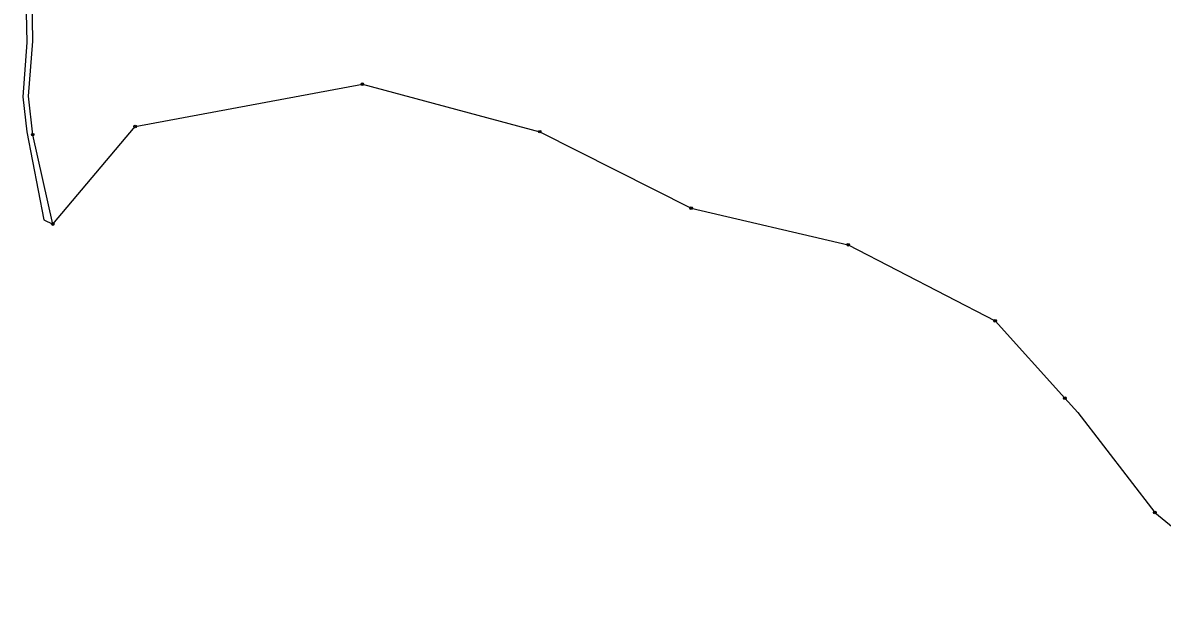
# Model space of a CAD drawing. Extents: x -791032 to -787751, y -1106872 to -1104403.
# Drawn here: x -790725.1 to -790290.7, y -1106502.2 to -1106274.5 of the extents above; entities that cross this region are included whole.
import ezdxf

# ---------------------------------------------------------------- set-up
doc = ezdxf.new("R2010")
doc.units = 0
for name, color, linetype in [('Vrstva 1', 7, 'Continuous'), ('Vrstva 28', 7, 'Continuous'), ('Vrstva 4', 7, 'Continuous')]:
    doc.layers.add(name, color=color, linetype=linetype)

msp = doc.modelspace()

# ---------------------------------------------------------------- linework, layer by layer
at = {"layer": 'Vrstva 1'}
for p, q in [((-790721.2, -1106281.5), (-790721.76, -1106253.01)), ((-790722.93, -1106302.5), (-790721.2, -1106281.5)), ((-790721.29, -1106317.17), (-790722.93, -1106302.5)), ((-790713.66, -1106351.23), (-790721.29, -1106317.17))]:
    msp.add_line(p, q, dxfattribs=at)
at = {"layer": 'Vrstva 28'}
for centre, radius in [((-790595.62, -1106297.89), 0.5), ((-790595.62, -1106297.89), 0.01), ((-790682.26, -1106314.05), 0.5), ((-790682.26, -1106314.05), 0.01), ((-790528, -1106316.03), 0.5), ((-790528, -1106316.03), 0.01), ((-790721.29, -1106317.17), 0.5), ((-790721.29, -1106317.17), 0.01), ((-790470.29, -1106345.17), 0.5), ((-790470.29, -1106345.17), 0.01), ((-790713.66, -1106351.23), 0.5), ((-790713.66, -1106351.23), 0.01), ((-790410.4, -1106359.11), 0.5), ((-790410.4, -1106359.11), 0.01), ((-790354.38, -1106388.13), 0.5), ((-790354.38, -1106388.13), 0.01), ((-790327.82, -1106417.6), 0.5), ((-790327.82, -1106417.6), 0.01), ((-790293.48, -1106461.18), 0.5), ((-790293.48, -1106461.18), 0.01)]:
    msp.add_circle(centre, radius, dxfattribs=at)
at = {"layer": 'Vrstva 4'}
for p, q in [((-790724.12, -1106254.29), (-790723.53, -1106281.99)), ((-790723.53, -1106281.99), (-790725.08, -1106302.76)), ((-790682.26, -1106314.05), (-790595.62, -1106297.89)), ((-790595.62, -1106297.89), (-790528, -1106316.03)), ((-790725.08, -1106302.76), (-790723.57, -1106316.04)), ((-790723.57, -1106316.04), (-790717.12, -1106349.63)), ((-790713.66, -1106351.23), (-790682.26, -1106314.05)), ((-790528, -1106316.03), (-790470.29, -1106345.17)), ((-790470.29, -1106345.17), (-790410.4, -1106359.11)), ((-790717.12, -1106349.63), (-790713.66, -1106351.23)), ((-790410.4, -1106359.11), (-790354.38, -1106388.13)), ((-790354.38, -1106388.13), (-790327.82, -1106417.6)), ((-790327.82, -1106417.6), (-790322.85, -1106423.12)), ((-790322.85, -1106423.12), (-790293.48, -1106461.18)), ((-790293.48, -1106461.18), (-790243.31, -1106502.23))]:
    msp.add_line(p, q, dxfattribs=at)

doc.saveas('drawing.dxf')
